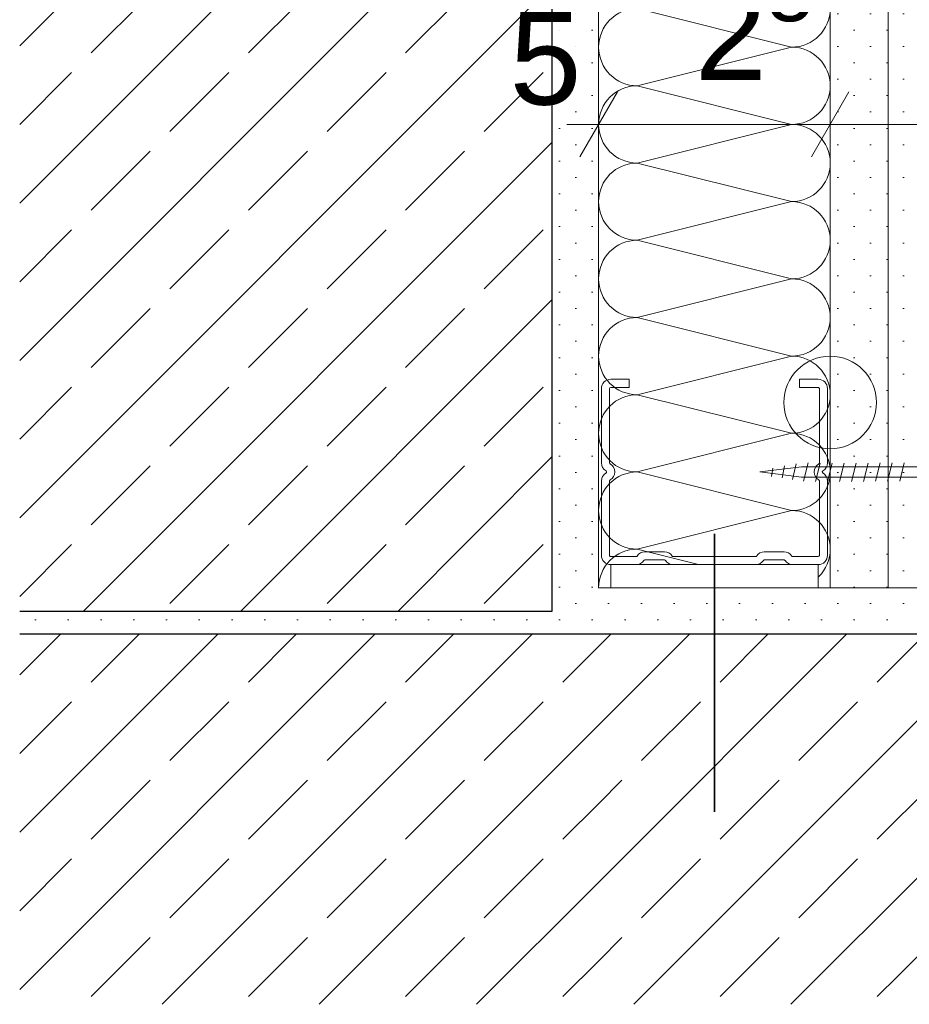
# Model space of a CAD drawing. Header units: metres. Extents: x -4 to 100, y -11 to 17.
# Tile 708 of 728: x 88.381 to 88.573, y -11.04 to -10.828. Entities that reach past the tile are written whole.
import ezdxf

# ---------------------------------------------------------------- set-up
doc = ezdxf.new("R2010")
doc.units = ezdxf.units.M
doc.header["$MEASUREMENT"] = 0
doc.linetypes.add('Wipeout_Contour', pattern=[1, 0, -1])
for name, color, linetype in [('152 - Bemaßung_ Beschriftung.Ausbau', 7, 'Continuous'), ('604 - Struktur.Wand Aussen', 7, 'Continuous'), ('607 - Struktur.Stütze', 7, 'Continuous'), ('653 - Abdeckung.TB Verkofferung', 7, 'Continuous'), ('660 - Unterkonstruktion.Trockenbau', 7, 'Continuous'), ('801 - HKLSE.Heizung_ Klima_ Lüftung', 7, 'Continuous'), ('Neubau_606 - Struktur.Wand Innen Ausbau', 7, 'Continuous')]:
    doc.layers.add(name, color=color, linetype=linetype)
doc.styles.add('ERSTELLTER_STIL_2', font='txt')
doc.dimstyles.new('ERSTELLTER_STIL__15', dxfattribs={"dimtxt": 0.02, "dimasz": 0.01064, "dimexe": 0.18, "dimexo": 0.0625, "dimgap": 0, "dimtad": 1, "dimtih": 1, "dimtoh": 1, "dimzin": 0, "dimdsep": 46, "dimtxsty": 'ERSTELLTER_STIL_2', "dimblk": 'ARROWHEAD_2', "dimblk1": 'ARROWHEAD_2', "dimblk2": 'ARROWHEAD_2', "dimcen": 0.09, "dimse1": 1, "dimse2": 1, "dimclrd": 7, "dimclre": 7, "dimclrt": 7, "dimazin": 0, "dimtfac": 1, "dimtdec": 4, "dimtmove": 0, "dimatfit": 3, "dimfxl": 1, "dimtolj": 1, "dimtzin": 0, "dimarcsym": 0})
pattern_1 = [(44.99999999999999, (88.72705320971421, -10.65686391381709), (-0.01697056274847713, 0.01697056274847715), []), (44.99999999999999, (88.71856792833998, -10.64837863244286), (-0.01697056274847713, 0.01697056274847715), [0.018, -0.005999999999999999])]
pattern_2 = [(45, (88.72705320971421, -10.65686391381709), (-0.003535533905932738, 0.003535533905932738), [0, -0.005000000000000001])]

# ---------------------------------------------------------------- blocks, each defined once
blk = doc.blocks.new('*X852', base_point=(88.72705320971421, -10.65686391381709))
at = {"layer": 'Neubau_606 - Struktur.Wand Innen Ausbau', "color": 1, "linetype": 'Continuous', "lineweight": 5}
for p, q in [((88.54735631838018, -10.50046377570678), (88.5274497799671, -10.49548714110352)), ((88.54735631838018, -10.50046377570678), (88.51402298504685, -10.50879710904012)), ((88.54735631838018, -10.51713044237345), (88.51402298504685, -10.50879710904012)), ((88.54735631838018, -10.51713044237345), (88.51402298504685, -10.52546377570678)), ((88.54735631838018, -10.53379710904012), (88.51402298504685, -10.52546377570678)), ((88.54735631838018, -10.53379710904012), (88.51402298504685, -10.54213044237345)), ((88.54735631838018, -10.55046377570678), (88.51402298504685, -10.54213044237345)), ((88.54735631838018, -10.55046377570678), (88.51402298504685, -10.55879710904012)), ((88.54735631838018, -10.56713044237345), (88.51402298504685, -10.55879710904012)), ((88.54735631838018, -10.56713044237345), (88.51402298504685, -10.57546377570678)), ((88.54735631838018, -10.58379710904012), (88.51402298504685, -10.57546377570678)), ((88.54735631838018, -10.58379710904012), (88.51402298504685, -10.59213044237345)), ((88.54735631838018, -10.60046377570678), (88.51402298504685, -10.59213044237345)), ((88.54735631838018, -10.60046377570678), (88.51402298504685, -10.60879710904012)), ((88.54735631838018, -10.61713044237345), (88.51402298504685, -10.60879710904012)), ((88.54735631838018, -10.61713044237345), (88.51402298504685, -10.62546377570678)), ((88.54735631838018, -10.63379710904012), (88.51402298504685, -10.62546377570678)), ((88.54735631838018, -10.63379710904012), (88.51402298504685, -10.64213044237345)), ((88.54735631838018, -10.65046377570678), (88.51402298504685, -10.64213044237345)), ((88.54735631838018, -10.65046377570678), (88.51402298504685, -10.65879710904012)), ((88.54735631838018, -10.66713044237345), (88.51402298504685, -10.65879710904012)), ((88.54735631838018, -10.66713044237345), (88.51402298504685, -10.67546377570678)), ((88.54735631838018, -10.68379710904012), (88.51402298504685, -10.67546377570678)), ((88.54735631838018, -10.68379710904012), (88.51402298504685, -10.69213044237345)), ((88.54735631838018, -10.70046377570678), (88.51402298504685, -10.69213044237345)), ((88.54735631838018, -10.70046377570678), (88.51402298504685, -10.70879710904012)), ((88.54735631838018, -10.71713044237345), (88.51402298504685, -10.70879710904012)), ((88.54735631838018, -10.71713044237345), (88.51402298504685, -10.72546377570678)), ((88.54735631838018, -10.73379710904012), (88.51402298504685, -10.72546377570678)), ((88.54735631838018, -10.73379710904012), (88.51402298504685, -10.74213044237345)), ((88.54735631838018, -10.75046377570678), (88.51402298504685, -10.74213044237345)), ((88.54735631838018, -10.75046377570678), (88.51402298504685, -10.75879710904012)), ((88.54735631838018, -10.76713044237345), (88.51402298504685, -10.75879710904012)), ((88.54735631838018, -10.76713044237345), (88.51402298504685, -10.77546377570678)), ((88.54735631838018, -10.78379710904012), (88.51402298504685, -10.77546377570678)), ((88.54735631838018, -10.78379710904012), (88.51402298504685, -10.79213044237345)), ((88.54735631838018, -10.80046377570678), (88.51402298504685, -10.79213044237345)), ((88.54735631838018, -10.80046377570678), (88.51402298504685, -10.80879710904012)), ((88.54735631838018, -10.81713044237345), (88.51402298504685, -10.80879710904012)), ((88.54735631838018, -10.81713044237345), (88.51402298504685, -10.82546377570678)), ((88.54735631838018, -10.83379710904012), (88.51402298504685, -10.82546377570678)), ((88.54735631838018, -10.83379710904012), (88.51402298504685, -10.84213044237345)), ((88.54735631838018, -10.85046377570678), (88.51402298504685, -10.84213044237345)), ((88.54735631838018, -10.85046377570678), (88.51402298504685, -10.85879710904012)), ((88.54735631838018, -10.86713044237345), (88.51402298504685, -10.85879710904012)), ((88.54735631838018, -10.86713044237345), (88.51402298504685, -10.87546377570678)), ((88.54735631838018, -10.88379710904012), (88.51402298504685, -10.87546377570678)), ((88.54735631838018, -10.88379710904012), (88.51402298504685, -10.89213044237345)), ((88.54735631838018, -10.90046377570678), (88.51402298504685, -10.89213044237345)), ((88.54735631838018, -10.90046377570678), (88.51402298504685, -10.90879710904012)), ((88.54735631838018, -10.91713044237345), (88.51402298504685, -10.90879710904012)), ((88.54735631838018, -10.91713044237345), (88.51402298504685, -10.92546377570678)), ((88.54735631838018, -10.93379710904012), (88.51402298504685, -10.92546377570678)), ((88.54735631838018, -10.93379710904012), (88.51402298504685, -10.94213044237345)), ((88.54735631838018, -10.95046377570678), (88.51402298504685, -10.94213044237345))]:
    blk.add_line(p, q, dxfattribs=at)
for centre, radius, start, end in [((88.51402298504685, -10.50046377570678), 0.008333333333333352, 143.331554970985, 180), ((88.54735631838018, -10.49213044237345), 0.008333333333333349, 270, 336.2475074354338), ((88.51402298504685, -10.50046377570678), 0.008333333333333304, 180, 270), ((88.54735631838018, -10.50879710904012), 0.008333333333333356, 0, 90), ((88.51402298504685, -10.51713044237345), 0.008333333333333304, 90, 180), ((88.54735631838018, -10.50879710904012), 0.008333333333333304, 270, 0), ((88.51402298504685, -10.51713044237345), 0.008333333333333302, 180, 270), ((88.54735631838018, -10.52546377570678), 0.00833333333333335, 0, 90), ((88.51402298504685, -10.53379710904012), 0.008333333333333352, 90, 180), ((88.54735631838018, -10.52546377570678), 0.008333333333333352, 270, 0), ((88.51402298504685, -10.53379710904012), 0.008333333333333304, 180, 270), ((88.54735631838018, -10.54213044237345), 0.00833333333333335, 0, 90), ((88.51402298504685, -10.55046377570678), 0.008333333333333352, 90, 180), ((88.54735631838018, -10.54213044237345), 0.008333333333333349, 270, 0), ((88.51402298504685, -10.55046377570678), 0.008333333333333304, 180, 270), ((88.54735631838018, -10.55879710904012), 0.008333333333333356, 0, 90), ((88.51402298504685, -10.56713044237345), 0.008333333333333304, 90, 180), ((88.54735631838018, -10.55879710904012), 0.008333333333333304, 270, 0), ((88.51402298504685, -10.56713044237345), 0.008333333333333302, 180, 270), ((88.54735631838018, -10.57546377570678), 0.00833333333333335, 0, 90), ((88.51402298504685, -10.58379710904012), 0.008333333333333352, 90, 180), ((88.54735631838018, -10.57546377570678), 0.008333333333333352, 270, 0), ((88.51402298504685, -10.58379710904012), 0.008333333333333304, 180, 270), ((88.54735631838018, -10.59213044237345), 0.00833333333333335, 0, 90), ((88.51402298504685, -10.60046377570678), 0.008333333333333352, 90, 180), ((88.54735631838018, -10.59213044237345), 0.008333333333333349, 270, 0), ((88.51402298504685, -10.60046377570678), 0.008333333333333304, 180, 270), ((88.54735631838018, -10.60879710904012), 0.008333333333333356, 0, 90), ((88.51402298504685, -10.61713044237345), 0.008333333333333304, 90, 180), ((88.54735631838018, -10.60879710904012), 0.008333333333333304, 270, 0), ((88.51402298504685, -10.61713044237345), 0.008333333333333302, 180, 270), ((88.54735631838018, -10.62546377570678), 0.00833333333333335, 0, 90), ((88.51402298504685, -10.63379710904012), 0.008333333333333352, 90, 180), ((88.54735631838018, -10.62546377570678), 0.008333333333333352, 270, 0), ((88.51402298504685, -10.63379710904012), 0.008333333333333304, 180, 270), ((88.54735631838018, -10.64213044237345), 0.00833333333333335, 0, 90), ((88.51402298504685, -10.65046377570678), 0.008333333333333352, 90, 180), ((88.54735631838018, -10.64213044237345), 0.008333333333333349, 270, 0), ((88.51402298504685, -10.65046377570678), 0.008333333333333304, 180, 270), ((88.54735631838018, -10.65879710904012), 0.008333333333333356, 0, 90), ((88.51402298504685, -10.66713044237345), 0.008333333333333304, 90, 180), ((88.54735631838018, -10.65879710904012), 0.008333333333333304, 270, 0), ((88.51402298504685, -10.66713044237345), 0.008333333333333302, 180, 270), ((88.54735631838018, -10.67546377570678), 0.00833333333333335, 0, 90), ((88.51402298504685, -10.68379710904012), 0.008333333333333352, 90, 180), ((88.54735631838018, -10.67546377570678), 0.008333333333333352, 270, 0), ((88.51402298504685, -10.68379710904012), 0.008333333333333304, 180, 270), ((88.54735631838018, -10.69213044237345), 0.00833333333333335, 0, 90), ((88.51402298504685, -10.70046377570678), 0.008333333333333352, 90, 180), ((88.54735631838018, -10.69213044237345), 0.008333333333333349, 270, 0), ((88.51402298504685, -10.70046377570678), 0.008333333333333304, 180, 270), ((88.54735631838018, -10.70879710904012), 0.008333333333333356, 0, 90), ((88.51402298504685, -10.71713044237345), 0.008333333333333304, 90, 180), ((88.54735631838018, -10.70879710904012), 0.008333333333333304, 270, 0), ((88.51402298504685, -10.71713044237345), 0.008333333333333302, 180, 270), ((88.54735631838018, -10.72546377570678), 0.00833333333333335, 0, 90), ((88.51402298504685, -10.73379710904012), 0.008333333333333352, 90, 180), ((88.54735631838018, -10.72546377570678), 0.008333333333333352, 270, 0), ((88.51402298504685, -10.73379710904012), 0.008333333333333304, 180, 270), ((88.54735631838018, -10.74213044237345), 0.00833333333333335, 0, 90), ((88.51402298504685, -10.75046377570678), 0.008333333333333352, 90, 180), ((88.54735631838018, -10.74213044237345), 0.008333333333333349, 270, 0), ((88.51402298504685, -10.75046377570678), 0.008333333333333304, 180, 270), ((88.54735631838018, -10.75879710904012), 0.008333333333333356, 0, 90), ((88.51402298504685, -10.76713044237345), 0.008333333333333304, 90, 180), ((88.54735631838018, -10.75879710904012), 0.008333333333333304, 270, 0), ((88.51402298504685, -10.76713044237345), 0.008333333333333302, 180, 270), ((88.54735631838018, -10.77546377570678), 0.00833333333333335, 0, 90), ((88.51402298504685, -10.78379710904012), 0.008333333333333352, 90, 180), ((88.54735631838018, -10.77546377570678), 0.008333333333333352, 270, 0), ((88.51402298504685, -10.78379710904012), 0.008333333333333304, 180, 270), ((88.54735631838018, -10.79213044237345), 0.00833333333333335, 0, 90), ((88.51402298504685, -10.80046377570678), 0.008333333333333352, 90, 180), ((88.54735631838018, -10.79213044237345), 0.008333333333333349, 270, 0), ((88.51402298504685, -10.80046377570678), 0.008333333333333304, 180, 270), ((88.54735631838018, -10.80879710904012), 0.008333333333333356, 0, 90), ((88.51402298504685, -10.81713044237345), 0.008333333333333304, 90, 180), ((88.54735631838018, -10.80879710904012), 0.008333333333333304, 270, 0), ((88.51402298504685, -10.81713044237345), 0.008333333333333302, 180, 270), ((88.54735631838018, -10.82546377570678), 0.00833333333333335, 0, 90), ((88.51402298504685, -10.83379710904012), 0.008333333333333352, 90, 180), ((88.54735631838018, -10.82546377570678), 0.008333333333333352, 270, 0), ((88.51402298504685, -10.83379710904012), 0.008333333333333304, 180, 270), ((88.54735631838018, -10.84213044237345), 0.00833333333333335, 0, 90), ((88.51402298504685, -10.85046377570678), 0.008333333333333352, 90, 180), ((88.54735631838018, -10.84213044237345), 0.008333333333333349, 270, 0), ((88.51402298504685, -10.85046377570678), 0.008333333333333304, 180, 270), ((88.54735631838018, -10.85879710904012), 0.008333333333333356, 0, 90), ((88.51402298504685, -10.86713044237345), 0.008333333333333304, 90, 180), ((88.54735631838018, -10.85879710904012), 0.008333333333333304, 270, 0), ((88.51402298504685, -10.86713044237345), 0.008333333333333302, 180, 270), ((88.54735631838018, -10.87546377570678), 0.00833333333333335, 0, 90), ((88.51402298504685, -10.88379710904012), 0.008333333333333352, 90, 180), ((88.54735631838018, -10.87546377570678), 0.008333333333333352, 270, 0), ((88.51402298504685, -10.88379710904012), 0.008333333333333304, 180, 270), ((88.54735631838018, -10.89213044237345), 0.00833333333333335, 0, 90), ((88.51402298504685, -10.90046377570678), 0.008333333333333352, 90, 180), ((88.54735631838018, -10.89213044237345), 0.008333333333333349, 270, 0), ((88.51402298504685, -10.90046377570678), 0.008333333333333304, 180, 270), ((88.54735631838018, -10.90879710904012), 0.008333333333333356, 0, 90), ((88.51402298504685, -10.91713044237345), 0.008333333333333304, 90, 180), ((88.54735631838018, -10.90879710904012), 0.008333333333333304, 270, 0), ((88.51402298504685, -10.91713044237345), 0.008333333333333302, 180, 270), ((88.54735631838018, -10.92546377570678), 0.00833333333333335, 0, 90), ((88.51402298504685, -10.93379710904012), 0.008333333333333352, 90, 180), ((88.54735631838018, -10.92546377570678), 0.008333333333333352, 270, 0), ((88.51402298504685, -10.93379710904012), 0.008333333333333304, 180, 270), ((88.54735631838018, -10.94213044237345), 0.00833333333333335, 0, 90), ((88.51402298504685, -10.95046377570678), 0.008333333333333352, 90, 180), ((88.54735631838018, -10.94213044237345), 0.008333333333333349, 270, 0)]:
    blk.add_arc(centre, radius, start, end, dxfattribs=at)
blk = doc.blocks.new('*D866', base_point=(88.72705320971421, -10.65686391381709))
at = {"layer": '152 - Bemaßung_ Beschriftung.Ausbau', "color": 7, "linetype": 'Continuous', "lineweight": 5}
for p, q in [((88.50568965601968, -10.86096911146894), (88.50568965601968, -10.83996911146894)), ((88.55568953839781, -10.86096911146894), (88.55568953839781, -10.83996911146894)), ((88.50973110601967, -10.84346911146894), (88.50164820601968, -10.85746911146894)), ((88.55973098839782, -10.84346911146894), (88.55164808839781, -10.85746911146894)), ((88.49884365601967, -10.85046911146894), (88.50568965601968, -10.85046911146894)), ((88.50568965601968, -10.85046911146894), (88.55568953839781, -10.85046911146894))]:
    blk.add_line(p, q, dxfattribs=at)
at = {"layer": '152 - Bemaßung_ Beschriftung.Ausbau', "color": 7, "lineweight": 5, "char_height": 0.02, "attachment_point": 7, "style": 'ERSTELLTER_STIL_2'}
for s, insert in [('\\A1;{\\pql;\\fArial|b0|i0|c0|p38;2\\fArial|b0|i0|c0|p38;\\A1{\\H.66x;\\S5^  ;}}', (88.52644943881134, -10.84668632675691)), ('\\A1;{\\pql;\\fArial|b0|i0|c0|p38;5}', (88.48646649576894, -10.84646911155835))]:
    blk.add_mtext(s, dxfattribs=dict(at, insert=insert))
blk = doc.blocks.new('ARROWHEAD_2')
at = {"color": 0, "linetype": 'Continuous', "lineweight": 0}
for p, q in [((-0.3781315, -0.655), (0.3781315, 0.655)), ((0, 0), (-1, 0))]:
    blk.add_line(p, q, dxfattribs=at)
blk = doc.blocks.new('*D867', base_point=(88.72705320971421, -10.65686391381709))
at = {"layer": '152 - Bemaßung_ Beschriftung.Ausbau', "color": 7, "linetype": 'Continuous', "lineweight": 5}
for p, q in [((88.55568953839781, -10.86096911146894), (88.55568953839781, -10.83996911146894)), ((88.5806895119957, -10.86096911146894), (88.5806895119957, -10.83996911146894)), ((88.55973098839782, -10.84346911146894), (88.55164808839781, -10.85746911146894)), ((88.5847309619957, -10.84346911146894), (88.5766480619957, -10.85746911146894)), ((88.55568953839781, -10.85046911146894), (88.5806895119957, -10.85046911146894))]:
    blk.add_line(p, q, dxfattribs=at)
blk = doc.blocks.new('*D869', base_point=(88.72705320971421, -10.65686391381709))
at = {"layer": '152 - Bemaßung_ Beschriftung.Ausbau', "color": 7, "linetype": 'Continuous', "lineweight": 5}
for p, q in [((88.50568965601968, -10.8079219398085), (88.50568965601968, -10.7869219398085)), ((88.5806895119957, -10.8079219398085), (88.5806895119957, -10.7869219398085)), ((88.50973110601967, -10.7904219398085), (88.50164820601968, -10.8044219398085)), ((88.5766480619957, -10.8044219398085), (88.5847309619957, -10.7904219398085)), ((88.49884365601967, -10.7974219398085), (88.50568965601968, -10.7974219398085)), ((88.50568965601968, -10.7974219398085), (88.5806895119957, -10.7974219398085)), ((88.5806895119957, -10.7974219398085), (88.5875355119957, -10.7974219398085))]:
    blk.add_line(p, q, dxfattribs=at)
at = {"layer": '152 - Bemaßung_ Beschriftung.Ausbau', "color": 7, "lineweight": 5, "insert": (88.53059253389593, -10.79363915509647), "char_height": 0.02, "attachment_point": 7, "style": 'ERSTELLTER_STIL_2'}
blk.add_mtext('\\A1;{\\pql;\\fArial|b0|i0|c0|p38;7\\fArial|b0|i0|c0|p38;\\A1{\\H.66x;\\S5^  ;}}', dxfattribs=at)

msp = doc.modelspace()

# ---------------------------------------------------------------- hatches: boundary and pattern name
at = {"layer": '604 - Struktur.Wand Aussen', "linetype": 'Continuous', "lineweight": 5}
h = msp.add_hatch(dxfattribs=at)
h.set_pattern_fill('Gips_0007', style=0, pattern_type=2)
h.set_pattern_definition(pattern_2)
h.paths.add_polyline_path([(88.505689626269, -10.96046910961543), (88.74570061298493, -10.96046910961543), (88.74570061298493, -10.95046922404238), (88.505689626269, -10.95046922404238)])
h = msp.add_hatch(dxfattribs=at)
h.set_pattern_fill('Beton__Stahlbeton_0007', style=0, pattern_type=2)
h.set_pattern_definition(pattern_1)
h.paths.add_polyline_path([(88.38068966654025, -11.04035752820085), (88.5057006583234, -11.04035752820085), (88.50570061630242, -10.96046910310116), (88.38068966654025, -10.96046910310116)])
h = msp.add_hatch(dxfattribs=at)
h.set_pattern_fill('Beton__Stahlbeton_0007', style=0, pattern_type=2)
h.set_pattern_definition(pattern_1)
h.paths.add_polyline_path([(88.74570061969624, -10.96046911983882), (88.50570061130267, -10.96046911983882), (88.50570064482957, -11.04035753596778), (88.55570066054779, -11.04035753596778)])
h = msp.add_hatch(dxfattribs=at)
h.set_pattern_fill('Beton__Stahlbeton_0007', style=0, pattern_type=2)
h.set_pattern_definition(pattern_1)
h.paths.add_polyline_path([(88.55570066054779, -11.04035753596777), (88.74570065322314, -11.04035753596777), (88.74570061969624, -10.96046911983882)])
at = {"layer": '607 - Struktur.Stütze', "linetype": 'Continuous', "lineweight": 5}
h = msp.add_hatch(dxfattribs=at)
h.set_pattern_fill('Gips_0007', style=0, pattern_type=2)
h.set_pattern_definition(pattern_2)
h.paths.add_polyline_path([(88.50568965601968, -10.49548684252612), (88.38068966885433, -10.49548684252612), (88.38068966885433, -10.50548685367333), (88.49568964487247, -10.50548685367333), (88.49568964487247, -10.95046911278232), (88.50568965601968, -10.95046911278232)])
h = msp.add_hatch(dxfattribs=at)
h.set_pattern_fill('Beton__Stahlbeton_0007', style=0, pattern_type=2)
h.set_pattern_definition(pattern_1)
h.paths.add_polyline_path([(88.49568964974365, -10.50548685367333), (88.38068967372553, -10.50548685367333), (88.38068967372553, -10.95548684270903), (88.49568964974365, -10.95548684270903)])
h = msp.add_hatch(dxfattribs=at)
h.set_pattern_fill('Gips_0007', style=0, pattern_type=2)
h.set_pattern_definition(pattern_2)
h.paths.add_polyline_path([(88.49568964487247, -10.95548684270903), (88.38068966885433, -10.95548684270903), (88.38068966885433, -10.96046910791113), (88.50568965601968, -10.96046910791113), (88.50568965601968, -10.95046911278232), (88.49568964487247, -10.95046911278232)])
at = {"layer": 'Neubau_606 - Struktur.Wand Innen Ausbau', "linetype": 'Continuous', "lineweight": 5}
h = msp.add_hatch(dxfattribs=at)
h.set_pattern_fill('Gips_0007', color=1, style=0, pattern_type=2)
h.set_pattern_definition(pattern_2)
h.paths.add_polyline_path([(88.56818951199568, -10.95046911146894), (88.56818965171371, -10.4954868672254), (88.55568965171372, -10.49548686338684), (88.5556895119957, -10.95046911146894)])
h = msp.add_hatch(dxfattribs=at)
h.set_pattern_fill('Gips_0007', color=1, style=0, pattern_type=2)
h.set_pattern_definition(pattern_2)
h.paths.add_polyline_path([(88.5806895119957, -10.95046911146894), (88.58068965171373, -10.49548687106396), (88.56818965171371, -10.4954868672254), (88.56818951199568, -10.95046911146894)])

# ---------------------------------------------------------------- linework, layer by layer
at = {"layer": '604 - Struktur.Wand Aussen', "color": 7, "linetype": 'Continuous', "lineweight": 25}
for p, q in [((88.50570060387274, -10.96046910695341), (88.38068968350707, -10.96046910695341)), ((88.74570061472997, -10.96046910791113), (88.5057006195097, -10.96046910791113))]:
    msp.add_line(p, q, dxfattribs=at)
at = {"layer": '604 - Struktur.Wand Aussen', "color": 7, "linetype": 'Continuous', "lineweight": 5}
msp.add_lwpolyline([(88.75570061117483, -10.95046911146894), (88.50570065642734, -10.95046911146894)], dxfattribs=at)
at = {"layer": '607 - Struktur.Stütze', "color": 7, "linetype": 'Continuous', "lineweight": 5}
msp.add_lwpolyline([(88.5056896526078, -10.95046911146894), (88.5056896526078, -10.49548684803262), (88.38068967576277, -10.49548684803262)], dxfattribs=at)
at = {"layer": '607 - Struktur.Stütze', "color": 7, "linetype": 'Continuous', "lineweight": 25}
msp.add_lwpolyline([(88.38068967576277, -10.95548684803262), (88.49568965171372, -10.95548684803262), (88.49568965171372, -10.50548684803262), (88.38068967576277, -10.50548684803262)], dxfattribs=at)
at = {"layer": '660 - Unterkonstruktion.Trockenbau', "color": 1, "linetype": 'Continuous', "lineweight": 5}
for p, q in [((88.54528962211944, -10.92674814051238), (88.54581787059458, -10.92415113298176)), ((88.54751889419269, -10.92711854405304), (88.5483298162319, -10.92368083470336)), ((88.54989451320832, -10.92746905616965), (88.55089450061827, -10.92346905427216)), ((88.55248955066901, -10.9275384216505), (88.55348953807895, -10.923538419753)), ((88.555089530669, -10.92753841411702), (88.55608951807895, -10.92353841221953)), ((88.55768952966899, -10.92753840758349), (88.55868951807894, -10.92353840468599)), ((88.56028952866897, -10.92753839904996), (88.56128951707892, -10.92353839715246)), ((88.56288952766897, -10.92753839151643), (88.56388951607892, -10.92353838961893)), ((88.56548952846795, -10.92746901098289), (88.56648951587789, -10.9234690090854)), ((88.56808952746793, -10.92746900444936), (88.56908951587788, -10.92346900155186)), ((88.57068952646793, -10.92746899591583), (88.57168951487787, -10.92346899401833)), ((88.54304716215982, -10.92641695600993), (88.54330591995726, -10.92462143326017))]:
    msp.add_line(p, q, dxfattribs=at)
at = {"layer": '660 - Unterkonstruktion.Trockenbau', "color": 1, "linetype": 'Continuous', "lineweight": 5, "flags": 128}
msp.add_lwpolyline([(88.54949017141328, -10.92434405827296), (88.5751895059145, -10.92434398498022, 0.3041916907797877), (88.5796895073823, -10.92121897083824), (88.58068950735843, -10.92121896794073), (88.58068953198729, -10.92971896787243), (88.57968953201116, -10.92971897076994, 0.3041912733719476), (88.57518952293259, -10.92659398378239), (88.5494901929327, -10.92659406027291), (88.54049017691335, -10.92546908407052)], format="xyb", close=True, dxfattribs=at)
at = {"layer": '801 - HKLSE.Heizung_ Klima_ Lüftung', "color": 7, "linetype": 'Continuous', "lineweight": 5}
msp.add_circle((88.55568965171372, -10.91046911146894), 0.01000000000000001, dxfattribs=at)
at = {"layer": 'Neubau_606 - Struktur.Wand Innen Ausbau', "color": 1, "linetype": 'Continuous', "lineweight": 5}
for p, q in [((88.55568951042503, -10.95046911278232), (88.55568965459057, -10.49548685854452)), ((88.56818951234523, -10.95046911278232), (88.56818965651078, -10.49548687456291))]:
    msp.add_line(p, q, dxfattribs=at)
msp.add_lwpolyline([(88.5056895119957, -10.95046911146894), (88.5806895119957, -10.95046911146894)], dxfattribs=at)

# ---------------------------------------------------------------- block references
msp.add_blockref('*X852', (88.72705320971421, -10.65686391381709), dxfattribs=at)

# ---------------------------------------------------------------- dimensions: what is measured, and where the dimension line sits
at = {"layer": '152 - Bemaßung_ Beschriftung.Ausbau', "color": 7, "linetype": 'Continuous', "lineweight": 5}
for base, p1, p2, picture, middle in [((88.5806895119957, -10.7974219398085), (88.50568965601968, -10.95046911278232), (88.5806895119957, -10.95046911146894), '*D869', (88.56522783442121, -10.78342193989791)), ((88.55568953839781, -10.85046911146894), (88.50568965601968, -10.95046911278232), (88.55568953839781, -10.86218779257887), '*D866', (88.49409002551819, -10.83646911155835)), ((88.5806895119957, -10.85046911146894), (88.55568953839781, -10.86218779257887), (88.5806895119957, -10.95046911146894), '*D867', (88.56108473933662, -10.83646911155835))]:
    dim = msp.add_linear_dim(base=base, p1=p1, p2=p2, dimstyle='ERSTELLTER_STIL__15', dxfattribs=at)
    dim.commit()
    dim.dimension.update_dxf_attribs({"geometry": picture, "text_midpoint": middle, "dimtype": 160})

# ---------------------------------------------------------------- next in the draw order: wipeouts: each hides what was drawn before it
at = {"color": 254, "linetype": 'Wipeout_Contour', "lineweight": 0, "ltscale": 356.8258747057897}
msp.add_wipeout([(88.55308951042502, -10.94546904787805), (88.50828951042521, -10.945469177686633), (88.50828952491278, -10.95046917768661), (88.5530895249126, -10.950469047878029)], dxfattribs=at).dxf.layer = '660 - Unterkonstruktion.Trockenbau'

# ---------------------------------------------------------------- next in the draw order: linework, layer by layer
at = {"layer": '653 - Abdeckung.TB Verkofferung', "color": 1, "linetype": 'Continuous', "lineweight": 35}
msp.add_line((88.53068951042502, -10.93884009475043), (88.53068951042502, -10.99884009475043), dxfattribs=at)
at = {"layer": '660 - Unterkonstruktion.Trockenbau', "color": 1, "linetype": 'Continuous', "lineweight": 13, "flags": 128}
msp.add_lwpolyline([(88.51228939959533, -10.90721916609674), (88.51228939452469, -10.90546916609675), (88.5082893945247, -10.9054691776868, 0.414213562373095), (88.50628940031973, -10.90746918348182), (88.506289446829, -10.92352062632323, 0.267949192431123), (88.50728945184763, -10.92525267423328, -0.5773502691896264), (88.50728945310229, -10.92568568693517, 0.267949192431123), (88.50628945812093, -10.92741774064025), (88.5062895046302, -10.94346918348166, 0.414213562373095), (88.50828951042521, -10.94546917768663), (88.5137895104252, -10.94546916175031, 0.2504916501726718), (88.51545246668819, -10.94458026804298, -0.2504916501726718), (88.51566033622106, -10.94446915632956), (88.51991867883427, -10.94446914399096, -0.2504916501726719), (88.52012654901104, -10.94458025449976, 0.2504916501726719), (88.52178951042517, -10.94546913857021), (88.53958951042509, -10.94546908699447, 0.2504916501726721), (88.54125246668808, -10.94458019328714, -0.2504916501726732), (88.54146033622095, -10.94446908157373), (88.54571867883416, -10.94446906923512, -0.2504916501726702), (88.54592654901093, -10.94458017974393, 0.2504916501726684), (88.54758951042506, -10.94546906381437), (88.55308951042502, -10.94546904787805, 0.4142135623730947), (88.55508950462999, -10.94346904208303), (88.55508945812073, -10.92741759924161, 0.2679491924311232), (88.5540894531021, -10.92568555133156, -0.5773502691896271), (88.55408945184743, -10.92525253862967, 0.2679491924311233), (88.55508944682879, -10.9235204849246), (88.55508940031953, -10.90746904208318, 0.414213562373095), (88.5530893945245, -10.90546904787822), (88.54908939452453, -10.90546905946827), (88.54908939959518, -10.90721905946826), (88.55308939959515, -10.90721904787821, -0.414213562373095), (88.55333940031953, -10.90746904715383), (88.5533394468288, -10.92352048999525, -0.2679491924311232), (88.55321444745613, -10.92373699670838, 0.5773502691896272), (88.55321445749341, -10.9272010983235, -0.2679491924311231), (88.55333945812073, -10.92741760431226), (88.55333950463, -10.94346904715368, -0.414213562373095), (88.55308950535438, -10.94371904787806), (88.54758950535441, -10.94371906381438, -0.25049165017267), (88.54738163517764, -10.94360795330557, 0.2504916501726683), (88.54571867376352, -10.94271906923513), (88.5414603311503, -10.94271908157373, 0.250491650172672), (88.53979737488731, -10.94360797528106, -0.2504916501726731), (88.53958950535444, -10.94371908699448), (88.52178950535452, -10.94371913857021, -0.2504916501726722), (88.52158163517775, -10.94360802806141, 0.2504916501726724), (88.51991867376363, -10.94271914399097), (88.51566033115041, -10.94271915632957, 0.2504916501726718), (88.51399737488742, -10.9436080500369, -0.2504916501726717), (88.51378950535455, -10.94371916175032), (88.50828950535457, -10.94371917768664, -0.414213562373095), (88.50803950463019, -10.94346917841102), (88.50803945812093, -10.9274177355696, -0.2679491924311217), (88.50816445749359, -10.92720122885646, 0.5773502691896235), (88.50816444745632, -10.92373712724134, -0.2679491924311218), (88.50803944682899, -10.92352062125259), (88.50803940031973, -10.90746917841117, -0.4142135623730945), (88.50828939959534, -10.90721917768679)], format="xyb", close=True, dxfattribs=at)
at = {"layer": '660 - Unterkonstruktion.Trockenbau', "color": 1, "linetype": 'Continuous', "lineweight": 5, "flags": 128}
msp.add_lwpolyline([(88.55308951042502, -10.94546904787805), (88.5530895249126, -10.95046904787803), (88.50828952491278, -10.95046917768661), (88.50828951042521, -10.94546917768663)], close=True, dxfattribs=at)

doc.saveas('drawing.dxf')
